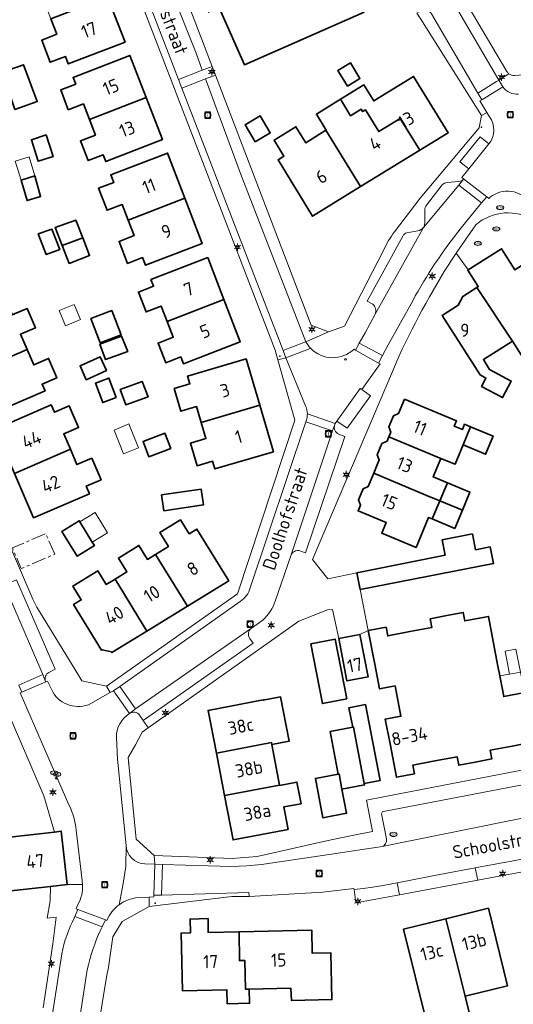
# Model space of a CAD drawing. Header units: metres. Extents: x 140853 to 145288, y 474558 to 480269.
# Tile 385 of 428: x 144327 to 144395, y 479060 to 479195. Entities that reach past the tile are written whole.
import ezdxf
from ezdxf.enums import TextEntityAlignment as Align

# ---------------------------------------------------------------- set-up
doc = ezdxf.new("R2010")
doc.units = ezdxf.units.M
doc.header["$MEASUREMENT"] = 0
doc.linetypes.add('AM-AS', pattern=[16, 10, -2, 2, -2])
for name, color, linetype, lineweight in [('B-WE-AM-AS_SPOOR_RAIL-G', 10, 'AM-AS', 18), ('B-WE-KL-BRANDSTOF_PUT-S', 40, 'Continuous', 18), ('B-WE-KL-ET_LS_OV_LICHTMAST-S', 190, 'Continuous', 18), ('B-WE-KL-GAS_PUT-S', 30, 'Continuous', 18), ('B-WE-KL-WATER_BRANDLEIDING_PUT-S', 150, 'Continuous', 18), ('B-WE-KL-WATER_PUT-S', 170, 'Continuous', 18), ('B-WE-OG-BEBOUWING-G', 7, 'Continuous', 35), ('B-WE-OG-BEBOUWING_BIJGEBOUW-G', 7, 'Continuous', 18), ('B-WE-OG-BEBOUWING_HUISNUMMER-T18', 10, 'Continuous', 18), ('B-WE-OG-BEBOUWING_LUIFEL-G', 7, 'Continuous', 18), ('B-WE-OG-BEBOUWING_STRAATNAAM-T18', 10, 'Continuous', 18), ('B-WE-OG-TERREIN_ERF-G', 7, 'Continuous', 18), ('B-WE-RI-GWA_RIOOLPUT-S', 30, 'Continuous', 18), ('B-WE-VH-VERHARDING_BETONSTRAATSTEEN-G', 252, 'Continuous', 18), ('B-WE-VH-VERHARDING_SIERBESTRATING-G', 252, 'Continuous', 18), ('B-WE-VH-VERHARDING_STRAATBAKSTEEN-G', 252, 'Continuous', 18), ('B-WE-VH-VERHARDING_TEGEL-G', 252, 'Continuous', 18), ('X-XX-XX-ALGEMEEN-S', 7, 'Continuous', 18)]:
    doc.layers.add(name, color=color, linetype=linetype, lineweight=lineweight)
doc.styles.add('NLCS-ISO', font='txt')

# ---------------------------------------------------------------- blocks, each defined once
blk = doc.blocks.new('SIE-WEG_AFVALBAK_TYPE_01')
for radius in [0.25, 0.156]:
    blk.add_circle((0, 0), radius)
blk = doc.blocks.new('B-SIE-WEG_LICHTMAST-SO')
at = {"ltscale": 0.1}
for p, q in [((-1.1, 0.63), (-2.19, 1.27)), ((0, 1.27), (0, 2.53)), ((1.1, 0.63), (2.19, 1.27)), ((-1.1, -0.63), (-2.19, -1.27)), ((0, -1.27), (0, -2.53)), ((1.1, -0.63), (2.19, -1.27))]:
    blk.add_line(p, q, dxfattribs=at)
at = {"flags": 128}
for points in [[(-1.16, 0.5), (1.16, 0.5)], [(-1.16, -0.5), (1.16, -0.5)]]:
    blk.add_lwpolyline(points, dxfattribs=at)
at = {"ltscale": 0.1}
blk.add_circle((0, 0), 1.27, dxfattribs=at)
at = {"style": 'NLCS-ISO'}
blk.add_attdef('TYPE', text='', height=1.8, dxfattribs=at).set_placement((0, 2.53), align=Align.BOTTOM_CENTER)
blk = doc.blocks.new('SRI-PUT_INSPECTIE-SO')
at = {"lineweight": -3, "flags": 128}
blk.add_lwpolyline([(-2, -2), (2, -2), (2, 2), (-2, 2)], close=True, dxfattribs=at)
at = {"lineweight": -3, "ltscale": 1.5}
blk.add_circle((0, 0), 2, dxfattribs=at)
at = {"ltscale": 0.1, "style": 'NLCS-ISO'}
blk.add_text('I', height=2.5, dxfattribs=at).set_placement((0, -0.01), align=Align.MIDDLE_CENTER)
blk = doc.blocks.new('SKL-BENZINEPUT_OLIEPUT-SO')
at = {"color": 0, "linetype": 'ByBlock', "lineweight": 18}
blk.add_ellipse((0, 0), major_axis=(2.5, 0), ratio=0.54, dxfattribs=at)
at = {"color": 0, "linetype": 'ByBlock', "lineweight": 18, "style": 'NLCS-ISO'}
blk.add_text('olie', height=1.8, dxfattribs=at).set_placement((0, 0.16), align=Align.MIDDLE_CENTER)
blk = doc.blocks.new('SKL-GAS_PUT-SO')
at = {"color": 0, "linetype": 'ByBlock', "lineweight": 18}
blk.add_ellipse((0, 0), major_axis=(2.5, 0), ratio=0.601255, dxfattribs=at)
at = {"color": 0, "linetype": 'ByBlock', "lineweight": 18, "style": 'NLCS-ISO'}
blk.add_text('gas', height=1.8, dxfattribs=at).set_placement((0.12, 0.3), align=Align.MIDDLE_CENTER)
blk = doc.blocks.new('SIE-WEG_STRAATPOT_BRANDKRAAN-SO')
blk.add_ellipse((0, 0), major_axis=(-0.729, 0), ratio=0.685994)
at = {"style": 'NLCS-ISO'}
blk.add_text('BR', height=0.4, dxfattribs=at).set_placement((-0.3, -0.15))
blk = doc.blocks.new('SKL-WATERLEIDINGPUT-SO')
at = {"color": 0, "linetype": 'ByBlock', "lineweight": 18}
blk.add_ellipse((0, 0), major_axis=(2.5, 0), ratio=0.54, dxfattribs=at)
at = {"color": 0, "linetype": 'ByBlock', "lineweight": 18, "style": 'NLCS-ISO'}
blk.add_text('wl', height=1.8, dxfattribs=at).set_placement((0, 0), align=Align.MIDDLE_CENTER)

msp = doc.modelspace()

# ---------------------------------------------------------------- linework, layer by layer
at = {"layer": 'B-WE-AM-AS_SPOOR_RAIL-G', "ltscale": 0.2, "flags": 128}
msp.add_lwpolyline([(144331.859, 479121.642), (144330.635, 479124.479), (144326.044, 479122.499), (144327.268, 479119.661), (144331.859, 479121.642)], close=True, dxfattribs=at)
at = {"layer": 'B-WE-OG-BEBOUWING-G', "ltscale": 0.2, "flags": 128}
for points in [[(144371.154, 479203.392), (144360.698, 479198.805), (144354.509, 479196.705), (144354.731, 479196.201), (144354.685, 479196.181), (144357.915, 479188.84), (144374.37, 479196.081), (144371.154, 479203.392)], [(144331.325, 479195.158), (144332.146, 479193.031), (144330.075, 479192.231), (144331.251, 479189.186), (144333.322, 479189.985), (144333.718, 479188.959), (144341.517, 479191.969), (144339.124, 479198.168), (144331.325, 479195.158)], [(144344.425, 479184.355), (144342.187, 479190.137), (144334.391, 479187.119), (144334.752, 479186.186), (144332.682, 479185.385), (144333.728, 479182.681), (144335.798, 479183.482), (144336.629, 479181.337), (144344.425, 479184.355)], [(144325.532, 479185.155), (144326.383, 479182.722), (144329.449, 479183.795), (144327.559, 479188.857), (144324.553, 479187.806), (144325.532, 479185.155)], [(144372.082, 479185.924), (144373.786, 479186.97), (144372.478, 479189.1), (144370.774, 479188.054), (144372.082, 479185.924)], [(144371.123, 479184.115), (144372.517, 479181.848), (144373.961, 479182.735), (144374.151, 479182.426), (144374.536, 479182.663), (144376.371, 479179.672), (144379.331, 479181.49), (144382.019, 479177.112), (144385.926, 479179.515), (144381.155, 479187.237), (144375.684, 479183.878), (144374.33, 479186.084), (144371.123, 479184.115)], [(144344.425, 479184.355), (144336.629, 479181.337), (144337.459, 479179.193), (144335.389, 479178.391), (144336.435, 479175.687), (144338.506, 479176.489), (144338.867, 479175.556), (144346.663, 479178.574), (144344.425, 479184.355)], [(144371.123, 479184.115), (144367.819, 479182.086), (144369.173, 479179.881), (144369.115, 479179.845), (144373.885, 479172.11), (144382.019, 479177.112), (144379.331, 479181.49), (144376.371, 479179.672), (144374.536, 479182.663), (144374.151, 479182.426), (144373.961, 479182.735), (144372.517, 479181.848), (144371.123, 479184.115)], [(144359.421, 479178.286), (144361.47, 479179.498), (144360.095, 479181.822), (144358.047, 479180.61), (144359.421, 479178.286)], [(144330.682, 479179.223), (144328.66, 479178.556), (144329.599, 479175.591), (144331.628, 479176.234), (144330.682, 479179.223)], [(144369.115, 479179.845), (144366.339, 479178.141), (144364.996, 479180.329), (144362.004, 479178.492), (144363.347, 479176.305), (144362.551, 479175.815), (144367.288, 479168.053), (144373.885, 479172.11), (144369.115, 479179.845)], [(144349.754, 479170.52), (144347.371, 479176.722), (144339.567, 479173.724), (144339.969, 479172.678), (144337.896, 479171.882), (144339.056, 479168.863), (144341.129, 479169.659), (144341.95, 479167.522), (144349.754, 479170.52)], [(144329.112, 479173.58), (144327.253, 479173.021), (144328.059, 479170.206), (144329.925, 479170.741), (144329.112, 479173.58)], [(144349.754, 479170.52), (144341.95, 479167.522), (144342.771, 479165.384), (144340.699, 479164.588), (144341.859, 479161.569), (144343.931, 479162.365), (144344.333, 479161.32), (144352.137, 479164.318), (144349.754, 479170.52)], [(144332.902, 479164.045), (144335.7, 479165.083), (144334.755, 479167.519), (144331.942, 479166.522), (144332.902, 479164.045)], [(144329.595, 479165.613), (144330.706, 479162.779), (144332.551, 479163.503), (144331.466, 479166.272), (144329.595, 479165.613)], [(144332.902, 479164.045), (144333.863, 479161.569), (144336.645, 479162.648), (144335.7, 479165.083), (144332.902, 479164.045)], [(144389.854, 479158.259), (144394.756, 479150.903), (144398.022, 479145.757), (144399.701, 479146.823), (144399.782, 479146.694), (144404.995, 479150.002), (144401.72, 479155.163), (144401.939, 479155.302), (144397.543, 479162.231), (144395.096, 479160.679), (144393.253, 479163.584), (144388.673, 479160.677), (144388.611, 479160.638), (144390.044, 479158.38), (144389.854, 479158.259)], [(144347.308, 479153.581), (144355.116, 479156.596), (144352.885, 479162.374), (144345.077, 479159.359), (144345.437, 479158.426), (144343.366, 479157.626), (144344.412, 479154.917), (144346.483, 479155.717), (144347.308, 479153.581)], [(144389.854, 479158.259), (144387.923, 479157.034), (144387.274, 479155.816), (144385.1, 479154.436), (144390.293, 479146.252), (144391.104, 479145.82), (144390.499, 479144.684), (144393.383, 479143.149), (144394.59, 479145.415), (144391.616, 479146.998), (144390.751, 479148.361), (144394.756, 479150.903), (144389.854, 479158.259)], [(144355.116, 479156.596), (144347.308, 479153.581), (144348.137, 479151.435), (144346.066, 479150.635), (144347.109, 479147.936), (144349.18, 479148.736), (144349.54, 479147.803), (144357.348, 479150.818), (144355.116, 479156.596)], [(144320.405, 479146.44), (144328.081, 479149.741), (144327.176, 479151.844), (144329.215, 479152.721), (144328.071, 479155.382), (144326.032, 479154.505), (144325.636, 479155.423), (144317.961, 479152.122), (144320.405, 479146.44)], [(144339.689, 479155.101), (144336.834, 479153.999), (144338.121, 479150.669), (144340.975, 479151.771), (144339.689, 479155.101)], [(144340.379, 479151.336), (144338.063, 479150.481), (144338.842, 479148.371), (144341.884, 479149.493), (144341.052, 479151.584), (144340.379, 479151.336)], [(144328.081, 479149.741), (144320.405, 479146.44), (144322.849, 479140.757), (144330.525, 479144.058), (144330.129, 479144.977), (144332.169, 479145.854), (144331.025, 479148.514), (144328.985, 479147.637), (144328.081, 479149.741)], [(144336.172, 479145.598), (144338.957, 479146.852), (144338.107, 479148.742), (144335.346, 479147.499), (144336.172, 479145.598)], [(144360.026, 479142.087), (144358.145, 479148.46), (144350.108, 479146.088), (144350.422, 479145.023), (144348.283, 479144.392), (144349.205, 479141.27), (144351.344, 479141.901), (144351.989, 479139.715), (144360.026, 479142.087)], [(144340.323, 479143.172), (144339.313, 479145.817), (144337.45, 479145.106), (144338.459, 479142.461), (144340.323, 479143.172)], [(144344.688, 479143.267), (144343.856, 479145.358), (144340.867, 479144.255), (144341.646, 479142.145), (144344.688, 479143.267)], [(144387.974, 479136.655), (144389, 479139.147), (144388.179, 479139.489), (144387.867, 479138.741), (144386.758, 479139.202), (144387.069, 479139.951), (144379.924, 479142.924), (144379.102, 479140.948), (144378.398, 479140.634), (144377.768, 479139.12), (144378.038, 479138.39), (144377.779, 479137.767), (144384.927, 479134.793), (144386.874, 479133.983), (144387.974, 479136.655)], [(144334.005, 479136.047), (144333.098, 479138.149), (144335.136, 479139.029), (144333.85, 479142.011), (144331.812, 479141.131), (144331.376, 479142.141), (144323.686, 479138.825), (144326.315, 479132.73), (144334.005, 479136.047)], [(144351.989, 479139.715), (144352.637, 479137.518), (144350.498, 479136.887), (144351.417, 479133.775), (144353.556, 479134.406), (144353.87, 479133.342), (144361.907, 479135.714), (144360.026, 479142.087), (144351.989, 479139.715)], [(144387.974, 479136.655), (144391.058, 479135.372), (144392.093, 479137.86), (144389, 479139.147), (144387.974, 479136.655)], [(144347.821, 479136.148), (144346.989, 479138.239), (144344, 479137.136), (144344.779, 479135.026), (144347.821, 479136.148)], [(144377.779, 479137.767), (144377.519, 479137.144), (144376.811, 479136.821), (144376.177, 479135.298), (144376.452, 479134.577), (144375.689, 479132.745), (144382.841, 479129.769), (144384.773, 479128.965), (144385.807, 479131.456), (144383.875, 479132.258), (144384.927, 479134.793), (144377.779, 479137.767)], [(144326.315, 479132.73), (144328.943, 479126.635), (144336.634, 479129.952), (144336.198, 479130.962), (144338.236, 479131.841), (144336.95, 479134.823), (144334.912, 479133.944), (144334.005, 479136.047), (144326.315, 479132.73)], [(144383.739, 479126.476), (144384.773, 479128.965), (144382.841, 479129.769), (144375.689, 479132.745), (144374.934, 479130.93), (144374.226, 479130.608), (144373.6, 479129.103), (144373.87, 479128.373), (144373.544, 479127.588), (144377.4, 479125.984), (144376.789, 479124.516), (144381.506, 479122.553), (144383.228, 479126.689), (144383.739, 479126.476)], [(144346.863, 479127.607), (144352.283, 479128.415), (144351.958, 479130.591), (144346.538, 479129.783), (144346.863, 479127.607)], [(144387.864, 479127.679), (144388.899, 479130.167), (144385.807, 479131.456), (144384.773, 479128.965), (144387.864, 479127.679)], [(144384.773, 479128.965), (144383.739, 479126.476), (144386.828, 479125.19), (144387.864, 479127.679), (144384.773, 479128.965)], [(144350.08, 479114.508), (144355.762, 479117.995), (144351.386, 479125.087), (144350.331, 479124.441), (144349.161, 479126.351), (144346.305, 479124.602), (144347.475, 479122.691), (144345.718, 479121.616), (144350.08, 479114.508)], [(144335.315, 479126.079), (144335.226, 479126.224), (144332.838, 479124.761), (144334.922, 479121.359), (144337.31, 479122.821), (144337.026, 479123.285), (144335.315, 479126.079)], [(144373.81, 479116.789), (144392.167, 479120.36), (144391.706, 479122.633), (144389.674, 479122.24), (144389.25, 479124.429), (144385.097, 479123.626), (144385.505, 479121.517), (144373.35, 479119.063), (144373.81, 479116.789)], [(144340.145, 479118.202), (144344.51, 479111.089), (144350.08, 479114.508), (144345.718, 479121.616), (144344.601, 479120.931), (144343.431, 479122.841), (144340.617, 479121.118), (144341.787, 479119.208), (144340.145, 479118.202)], [(144344.51, 479111.089), (144340.145, 479118.202), (144338.93, 479117.458), (144337.76, 479119.368), (144334.332, 479117.268), (144335.502, 479115.358), (144334.453, 479114.716), (144338.299, 479108.463), (144338.4, 479108.528), (144339.643, 479108.243), (144339.706, 479108.141), (144344.51, 479111.089)], [(144370.894, 479110.066), (144372.013, 479104.232), (144374.92, 479104.787), (144373.801, 479110.623), (144370.894, 479110.066)], [(144371.986, 479101.774), (144370.406, 479109.963), (144367.068, 479109.319), (144368.648, 479101.13), (144371.986, 479101.774)], [(144354.065, 479094.324), (144361.632, 479095.778), (144361.685, 479095.501), (144364.062, 479095.957), (144362.894, 479102.036), (144360.517, 479101.579), (144360.503, 479101.65), (144352.938, 479100.192), (144354.065, 479094.324)], [(144372.805, 479097.876), (144372.923, 479097.898), (144374.398, 479090.164), (144376.584, 479090.585), (144374.577, 479100.993), (144372.289, 479100.552), (144372.805, 479097.876)], [(144374.398, 479090.164), (144372.923, 479097.898), (144372.805, 479097.876), (144369.691, 479097.282), (144370.806, 479091.438), (144370.923, 479091.46), (144371.325, 479089.354), (144374.439, 479089.948), (144374.398, 479090.164)], [(144354.065, 479094.324), (144355.185, 479088.496), (144362.756, 479089.929), (144361.685, 479095.501), (144361.632, 479095.778), (144354.065, 479094.324)], [(144370.806, 479091.438), (144367.672, 479090.84), (144368.702, 479085.437), (144371.954, 479086.057), (144371.325, 479089.354), (144370.923, 479091.46), (144370.806, 479091.438)], [(144355.185, 479088.496), (144356.357, 479082.4), (144363.923, 479083.854), (144363.333, 479086.927), (144365.699, 479087.382), (144365.129, 479090.348), (144362.763, 479089.893), (144362.756, 479089.929), (144355.185, 479088.496)], [(144331.296, 479076.021), (144333.573, 479076.276), (144332.754, 479083.591), (144331.842, 479083.489), (144312.076, 479081.275), (144313.176, 479071.456), (144321.891, 479072.432), (144321.611, 479074.936), (144331.296, 479076.021)], [(144388.259, 479060.936), (144394.079, 479062.387), (144391.448, 479073.033), (144385.618, 479071.592), (144388.259, 479060.936)], [(144358.582, 479061.906), (144358.079, 479061.894), (144357.989, 479065.848), (144357.239, 479065.831), (144357.179, 479069.786), (144352.964, 479069.69), (144352.921, 479071.6), (144350.451, 479071.544), (144350.495, 479069.634), (144349.215, 479069.605), (144349.394, 479061.697), (144355.513, 479061.836), (144355.556, 479059.916), (144358.626, 479059.986), (144358.582, 479061.906)], [(144388.862, 479058.51), (144388.259, 479060.936), (144385.618, 479071.592), (144379.787, 479070.151), (144383.04, 479057.063), (144388.862, 479058.51)], [(144357.179, 479069.786), (144357.239, 479065.831), (144357.989, 479065.848), (144358.079, 479061.894), (144358.582, 479061.906), (144364.296, 479062.035), (144364.395, 479060.347), (144369.954, 479060.473), (144369.808, 479066.892), (144367.249, 479066.833), (144367.177, 479070.013), (144357.179, 479069.786)]]:
    msp.add_lwpolyline(points, close=True, dxfattribs=at)
msp.add_lwpolyline([(144398.874, 479103.105), (144393.551, 479102.087), (144393.008, 479104.926), (144392.755, 479106.251), (144392.1, 479109.672), (144391.447, 479113.088), (144388.206, 479112.468), (144387.981, 479113.647), (144385.724, 479113.216), (144383.466, 479112.784), (144383.691, 479111.578), (144380.65, 479111.003), (144377.609, 479110.428), (144377.386, 479111.607), (144374.941, 479111.145), (144375.828, 479106.544), (144375.828, 479106.544), (144376.484, 479103.141), (144378.623, 479103.553), (144379.424, 479099.39), (144377.282, 479099.006), (144377.942, 479095.583), (144378.822, 479091.018), (144381.281, 479091.486), (144381.057, 479092.665), (144384.1, 479093.25), (144387.142, 479093.835), (144387.371, 479092.657), (144389.635, 479093.098), (144391.899, 479093.539), (144391.67, 479094.717), (144394.704, 479095.295), (144397.738, 479095.873)], dxfattribs=at)
at = {"layer": 'B-WE-OG-BEBOUWING_BIJGEBOUW-G', "ltscale": 0.2, "flags": 128}
for points in [[(144327.253, 479173.021), (144329.112, 479173.58), (144328.344, 479176.185), (144326.404, 479175.613), (144327.253, 479173.021)], [(144333.318, 479152.997), (144335.408, 479153.859), (144334.546, 479155.948), (144332.456, 479155.086), (144333.318, 479152.997)], [(144340.034, 479138.659), (144341.322, 479135.424), (144343.372, 479136.24), (144342.064, 479139.523), (144340.034, 479138.659)], [(144337.026, 479123.285), (144339.124, 479124.57), (144337.431, 479127.362), (144335.315, 479126.079), (144337.026, 479123.285)], [(144395.856, 479105.448), (144395.233, 479108.616), (144393.732, 479108.322), (144394.351, 479105.172), (144395.856, 479105.448)]]:
    msp.add_lwpolyline(points, close=True, dxfattribs=at)
at = {"layer": 'B-WE-OG-BEBOUWING_LUIFEL-G', "ltscale": 0.2, "flags": 128}
msp.add_lwpolyline([(144393.551, 479102.087), (144398.874, 479103.105), (144398.579, 479104.606), (144396.116, 479104.122), (144395.856, 479105.448), (144394.351, 479105.172), (144393.008, 479104.926), (144393.551, 479102.087)], close=True, dxfattribs=at)
at = {"layer": 'B-WE-OG-TERREIN_ERF-G', "ltscale": 0.2, "flags": 128}
for points in [[(144369.205, 479229.82), (144393.997, 479187.915), (144393.997, 479187.915, 0.0915455), (144394.259, 479187.609), (144394.259, 479187.609, 0.1902399), (144395.026, 479187.371), (144395.026, 479187.371), (144427.196, 479189.694), (144428.5, 479189.789), (144447.028, 479191.127), (144447.31, 479191.147), (144448.439, 479192.363), (144447.805, 479196.667)], [(144341.7, 479219.35), (144353.481, 479188.615), (144353.933, 479187.432), (144367.097, 479153.087), (144369.46, 479152.153), (144371.689, 479152.952), (144377.056, 479163.451), (144377.056, 479163.451, -0.0512355), (144378.546, 479165.918), (144378.546, 479165.918), (144382.082, 479170.531), (144390.164, 479180.181), (144390.516, 479181.878), (144382.16, 479195.107)], [(144398.022, 479145.757), (144394.756, 479150.903), (144390.751, 479148.361), (144391.616, 479146.998), (144394.59, 479145.415), (144393.383, 479143.149), (144390.499, 479144.684), (144391.104, 479145.82), (144390.293, 479146.252), (144385.1, 479154.436), (144387.274, 479155.816), (144387.923, 479157.034), (144389.854, 479158.259), (144390.044, 479158.38), (144388.611, 479160.638), (144388.673, 479160.677), (144387.005, 479162.998), (144387.005, 479162.998, 0.0348245), (144379.176, 479148.893), (144379.176, 479148.893), (144367.285, 479120.925), (144369.382, 479118.271), (144373.35, 479119.063), (144385.505, 479121.517), (144385.097, 479123.626), (144389.25, 479124.429), (144389.674, 479122.24), (144391.706, 479122.633), (144392.167, 479120.36), (144373.81, 479116.789), (144374.941, 479111.145), (144374.941, 479111.145), (144373.801, 479110.623), (144374.92, 479104.787), (144372.013, 479104.232), (144370.894, 479110.066), (144370.023, 479114.069), (144369.35, 479113.996), (144365.407, 479112.433), (144344.712, 479097.8), (144343.88, 479097.212), (144342.98, 479095.45), (144341.972, 479093.725), (144343.064, 479082.516), (144345.543, 479080.252), (144356.218, 479079.845), (144359.657, 479080.117), (144369.211, 479082.261), (144372.503, 479082.951), (144375.513, 479083.552), (144374.705, 479087.879), (144377.03, 479088.327), (144403.369, 479093.408)]]:
    msp.add_lwpolyline(points, format="xyb", dxfattribs=at)
for points in [[(144295.321, 479216.785), (144308.329, 479165.913), (144312.676, 479153.233), (144313.809, 479150.378), (144319.524, 479137.065), (144328.874, 479115.455), (144329.419, 479114.385), (144335.117, 479105.025), (144335.117, 479105.025), (144335.587, 479104.244), (144338.979, 479103.521), (144356.956, 479116.2), (144364.853, 479140.043), (144362.511, 479148.308), (144362.134, 479149.637), (144332.797, 479225.885)], [(144397.738, 479095.873), (144394.704, 479095.295), (144391.67, 479094.717), (144391.899, 479093.539), (144389.635, 479093.098), (144387.371, 479092.657), (144387.142, 479093.835), (144384.1, 479093.25), (144381.057, 479092.665), (144381.281, 479091.486), (144378.822, 479091.018), (144377.942, 479095.583), (144377.282, 479099.006), (144379.424, 479099.39), (144378.623, 479103.553), (144378.623, 479103.553), (144376.484, 479103.141), (144375.828, 479106.544), (144374.941, 479111.145), (144377.386, 479111.607), (144377.609, 479110.428), (144380.65, 479111.003), (144383.691, 479111.578), (144383.466, 479112.784), (144385.724, 479113.216), (144387.981, 479113.647), (144388.206, 479112.468), (144391.447, 479113.088), (144392.1, 479109.672), (144392.755, 479106.251), (144393.008, 479104.926), (144393.551, 479102.087), (144398.874, 479103.105)], [(144312.076, 479081.275), (144331.842, 479083.489), (144330.371, 479088.464), (144324.979, 479101.065)], [(144396.917, 479078.182), (144393.154, 479077.464), (144389.996, 479076.877), (144379.209, 479074.871), (144373.251, 479073.762), (144372.981, 479075.578), (144372.957, 479075.737), (144368.685, 479075.251), (144358.556, 479074.652), (144356.175, 479074.637), (144344.854, 479073.255), (144341.123, 479071.209), (144339.821, 479069.109), (144339.181, 479064.635), (144339.067, 479064.103), (144338.369, 479059.922), (144336.246, 479045.842)], [(144330.26, 479059.333), (144331.601, 479068.146), (144332.039, 479071.793), (144330.82, 479071.655), (144331.245, 479074.046), (144331.296, 479076.021), (144331.296, 479076.021), (144321.611, 479074.936)]]:
    msp.add_lwpolyline(points, dxfattribs=at)
for points in [[(144339.124, 479198.168), (144341.517, 479191.969), (144333.718, 479188.959), (144333.322, 479189.985), (144331.251, 479189.186), (144330.075, 479192.231), (144332.146, 479193.031), (144331.325, 479195.158), (144330.501, 479197.294), (144328.43, 479196.495), (144327.258, 479199.531), (144329.329, 479200.33), (144328.933, 479201.357), (144336.732, 479204.367), (144339.124, 479198.168)], [(144360.698, 479198.805), (144371.154, 479203.392), (144374.37, 479196.081), (144357.915, 479188.84), (144354.685, 479196.181), (144354.731, 479196.201), (144354.509, 479196.705), (144352.972, 479196.028), (144350.922, 479200.687), (144353.219, 479201.698), (144353.863, 479200.233), (144359.108, 479202.541), (144360.522, 479199.328), (144360.476, 479199.308), (144360.698, 479198.805)], [(144336.629, 479181.337), (144335.798, 479183.482), (144333.728, 479182.681), (144332.682, 479185.385), (144334.752, 479186.186), (144334.391, 479187.119), (144342.187, 479190.137), (144344.425, 479184.355), (144346.663, 479178.574), (144338.867, 479175.556), (144338.506, 479176.489), (144336.435, 479175.687), (144335.389, 479178.391), (144337.459, 479179.193), (144336.629, 479181.337)], [(144325.532, 479185.155), (144322.48, 479184.088), (144321.548, 479186.755), (144324.553, 479187.806), (144327.559, 479188.857), (144329.449, 479183.795), (144326.383, 479182.722), (144325.532, 479185.155)], [(144372.082, 479185.924), (144370.774, 479188.054), (144372.478, 479189.1), (144373.786, 479186.97), (144372.082, 479185.924)], [(144369.115, 479179.845), (144369.173, 479179.881), (144367.819, 479182.086), (144371.123, 479184.115), (144374.33, 479186.084), (144375.684, 479183.878), (144381.155, 479187.237), (144385.926, 479179.515), (144382.019, 479177.112), (144373.885, 479172.11), (144367.288, 479168.053), (144362.551, 479175.815), (144363.347, 479176.305), (144362.004, 479178.492), (144364.996, 479180.329), (144366.339, 479178.141), (144369.115, 479179.845)], [(144359.421, 479178.286), (144358.047, 479180.61), (144360.095, 479181.822), (144361.47, 479179.498), (144359.421, 479178.286)], [(144330.682, 479179.223), (144331.628, 479176.234), (144329.599, 479175.591), (144328.66, 479178.556), (144330.682, 479179.223)], [(144341.95, 479167.522), (144341.129, 479169.659), (144339.056, 479168.863), (144337.896, 479171.882), (144339.969, 479172.678), (144339.567, 479173.724), (144347.371, 479176.722), (144349.754, 479170.52), (144352.137, 479164.318), (144344.333, 479161.32), (144343.931, 479162.365), (144341.859, 479161.569), (144340.699, 479164.588), (144342.771, 479165.384), (144341.95, 479167.522)], [(144327.253, 479173.021), (144329.112, 479173.58), (144329.925, 479170.741), (144328.059, 479170.206), (144327.253, 479173.021)], [(144332.902, 479164.045), (144331.942, 479166.522), (144334.755, 479167.519), (144335.7, 479165.083), (144336.645, 479162.648), (144333.863, 479161.569), (144332.902, 479164.045)], [(144329.595, 479165.613), (144331.466, 479166.272), (144332.551, 479163.503), (144330.706, 479162.779), (144329.595, 479165.613)], [(144347.308, 479153.581), (144346.483, 479155.717), (144344.412, 479154.917), (144343.366, 479157.626), (144345.437, 479158.426), (144345.077, 479159.359), (144352.885, 479162.374), (144355.116, 479156.596), (144357.348, 479150.818), (144349.54, 479147.803), (144349.18, 479148.736), (144347.109, 479147.936), (144346.066, 479150.635), (144348.137, 479151.435), (144347.308, 479153.581)], [(144328.081, 479149.741), (144328.985, 479147.637), (144331.025, 479148.514), (144332.169, 479145.854), (144330.129, 479144.977), (144330.525, 479144.058), (144322.849, 479140.757), (144320.405, 479146.44), (144317.961, 479152.122), (144325.636, 479155.423), (144326.032, 479154.505), (144328.071, 479155.382), (144329.215, 479152.721), (144327.176, 479151.844), (144328.081, 479149.741)], [(144339.689, 479155.101), (144340.975, 479151.771), (144338.121, 479150.669), (144336.834, 479153.999), (144339.689, 479155.101)], [(144338.063, 479150.481), (144340.379, 479151.336), (144341.052, 479151.584), (144341.884, 479149.493), (144338.842, 479148.371), (144338.063, 479150.481)], [(144336.172, 479145.598), (144335.346, 479147.499), (144338.107, 479148.742), (144338.957, 479146.852), (144336.172, 479145.598)], [(144360.026, 479142.087), (144361.907, 479135.714), (144353.87, 479133.342), (144353.556, 479134.406), (144351.417, 479133.775), (144350.498, 479136.887), (144352.637, 479137.518), (144351.989, 479139.715), (144351.344, 479141.901), (144349.205, 479141.27), (144348.283, 479144.392), (144350.422, 479145.023), (144350.108, 479146.088), (144358.145, 479148.46), (144360.026, 479142.087)], [(144340.323, 479143.172), (144338.459, 479142.461), (144337.45, 479145.106), (144339.313, 479145.817), (144340.323, 479143.172)], [(144344.688, 479143.267), (144341.646, 479142.145), (144340.867, 479144.255), (144343.856, 479145.358), (144344.688, 479143.267)], [(144375.689, 479132.745), (144376.452, 479134.577), (144376.177, 479135.298), (144376.811, 479136.821), (144377.519, 479137.144), (144377.779, 479137.767), (144378.038, 479138.39), (144377.768, 479139.12), (144378.398, 479140.634), (144379.102, 479140.948), (144379.924, 479142.924), (144387.069, 479139.951), (144386.758, 479139.202), (144387.867, 479138.741), (144388.179, 479139.489), (144389, 479139.147), (144392.093, 479137.86), (144391.058, 479135.372), (144387.974, 479136.655), (144386.874, 479133.983), (144384.927, 479134.793), (144383.875, 479132.258), (144385.807, 479131.456), (144388.899, 479130.167), (144387.864, 479127.679), (144386.828, 479125.19), (144383.739, 479126.476), (144383.228, 479126.689), (144381.506, 479122.553), (144376.789, 479124.516), (144377.4, 479125.984), (144373.544, 479127.588), (144373.87, 479128.373), (144373.6, 479129.103), (144374.226, 479130.608), (144374.934, 479130.93), (144375.689, 479132.745)], [(144326.315, 479132.73), (144323.686, 479138.825), (144331.376, 479142.141), (144331.812, 479141.131), (144333.85, 479142.011), (144335.136, 479139.029), (144333.098, 479138.149), (144334.005, 479136.047), (144334.912, 479133.944), (144336.95, 479134.823), (144338.236, 479131.841), (144336.198, 479130.962), (144336.634, 479129.952), (144328.943, 479126.635), (144326.315, 479132.73)], [(144347.821, 479136.148), (144344.779, 479135.026), (144344, 479137.136), (144346.989, 479138.239), (144347.821, 479136.148)], [(144346.863, 479127.607), (144346.538, 479129.783), (144351.958, 479130.591), (144352.283, 479128.415), (144346.863, 479127.607)], [(144344.51, 479111.089), (144339.706, 479108.141), (144339.643, 479108.243), (144338.4, 479108.528), (144338.299, 479108.463), (144334.453, 479114.716), (144335.502, 479115.358), (144334.332, 479117.268), (144337.76, 479119.368), (144338.93, 479117.458), (144340.145, 479118.202), (144341.787, 479119.208), (144340.617, 479121.118), (144343.431, 479122.841), (144344.601, 479120.931), (144345.718, 479121.616), (144347.475, 479122.691), (144346.305, 479124.602), (144349.161, 479126.351), (144350.331, 479124.441), (144351.386, 479125.087), (144355.762, 479117.995), (144350.08, 479114.508), (144344.51, 479111.089)], [(144337.026, 479123.285), (144337.31, 479122.821), (144334.922, 479121.359), (144332.838, 479124.761), (144335.226, 479126.224), (144335.315, 479126.079), (144337.026, 479123.285)], [(144371.986, 479101.774), (144368.648, 479101.13), (144367.068, 479109.319), (144370.406, 479109.963), (144371.986, 479101.774)], [(144362.756, 479089.929), (144362.763, 479089.893), (144365.129, 479090.348), (144365.699, 479087.382), (144363.333, 479086.927), (144363.923, 479083.854), (144356.357, 479082.4), (144355.185, 479088.496), (144354.065, 479094.324), (144352.938, 479100.192), (144360.503, 479101.65), (144360.517, 479101.579), (144362.894, 479102.036), (144364.062, 479095.957), (144361.685, 479095.501), (144362.756, 479089.929)], [(144371.325, 479089.354), (144371.954, 479086.057), (144368.702, 479085.437), (144367.672, 479090.84), (144370.806, 479091.438), (144369.691, 479097.282), (144372.805, 479097.876), (144372.289, 479100.552), (144374.577, 479100.993), (144376.584, 479090.585), (144374.398, 479090.164), (144374.439, 479089.948), (144371.325, 479089.354)], [(144391.448, 479073.033), (144394.079, 479062.387), (144388.259, 479060.936), (144388.862, 479058.51), (144383.04, 479057.063), (144379.787, 479070.151), (144385.618, 479071.592), (144391.448, 479073.033)], [(144357.179, 479069.786), (144367.177, 479070.013), (144367.249, 479066.833), (144369.808, 479066.892), (144369.954, 479060.473), (144364.395, 479060.347), (144364.296, 479062.035), (144358.582, 479061.906), (144358.626, 479059.986), (144355.556, 479059.916), (144355.513, 479061.836), (144349.394, 479061.697), (144349.215, 479069.605), (144350.495, 479069.634), (144350.451, 479071.544), (144352.921, 479071.6), (144352.964, 479069.69), (144357.179, 479069.786)]]:
    msp.add_lwpolyline(points, close=True, dxfattribs=at)
at = {"layer": 'B-WE-VH-VERHARDING_BETONSTRAATSTEEN-G', "ltscale": 0.2, "flags": 128}
for points in [[(144352.583, 479186.901), (144353.933, 479187.432), (144353.481, 479188.615), (144352.14, 479188.092), (144348.884, 479186.822), (144349.344, 479185.627), (144352.583, 479186.901)], [(144346.65, 479079.04), (144345.603, 479079.083), (144345.492, 479074.81), (144346.547, 479074.803), (144346.65, 479079.04)], [(144389.641, 479078.566), (144389.996, 479076.877), (144393.154, 479077.464), (144396.917, 479078.182), (144396.582, 479079.875), (144389.641, 479078.566)], [(144378.908, 479076.503), (144379.209, 479074.871), (144389.996, 479076.877), (144389.641, 479078.566), (144384.039, 479077.499), (144378.908, 479076.503)], [(144379.209, 479074.871), (144378.908, 479076.503), (144376.999, 479076.138), (144375.581, 479075.897), (144374.228, 479075.719), (144372.981, 479075.578), (144373.251, 479073.762), (144379.209, 479074.871)]]:
    msp.add_lwpolyline(points, close=True, dxfattribs=at)
at = {"layer": 'B-WE-VH-VERHARDING_SIERBESTRATING-G', "ltscale": 0.2, "flags": 128}
msp.add_lwpolyline([(144377.308, 479081.884, -0.1688546), (144376.833, 479081.505), (144376.833, 479081.505), (144410.823, 479088.349), (144410.823, 479088.349, -0.1664974), (144410.407, 479088.881), (144410.407, 479088.881), (144409.725, 479092.566), (144377.024, 479086.313), (144377.024, 479086.313, 0.3895183), (144376.77, 479085.974), (144376.77, 479085.974), (144377.435, 479082.559), (144377.435, 479082.559, -0.1913075), (144377.308, 479081.884)], format="xyb", close=True, dxfattribs=at)
at = {"layer": 'B-WE-VH-VERHARDING_STRAATBAKSTEEN-G', "ltscale": 0.2, "flags": 128}
for points in [[(144348.884, 479186.822), (144335.752, 479220.885), (144334.267, 479224.699), (144334.267, 479224.699, -0.1307078), (144333.283, 479233.926), (144333.283, 479233.926), (144333.669, 479235.882), (144334.783, 479240.733), (144334.783, 479240.733, -0.0534209), (144335.445, 479242.19), (144335.445, 479242.19), (144336.496, 479243.834), (144336.782, 479244.313), (144334.86, 479245.54), (144331.806, 479232.072), (144332.797, 479225.885), (144362.134, 479149.637), (144362.511, 479148.308), (144363.599, 479148.616), (144363.25, 479149.595), (144349.344, 479185.627), (144348.884, 479186.822)], [(144338.011, 479239.665), (144336.998, 479235.186), (144336.714, 479235.249), (144336.714, 479235.249, 0.1317594), (144337.48, 479226.051), (144337.48, 479226.051), (144338.79, 479222.364), (144344.054, 479208.635), (144351.27, 479190.431), (144352.14, 479188.092), (144353.481, 479188.615), (144341.7, 479219.35), (144341.097, 479221.135), (144337.734, 479231.447), (144338.186, 479231.392), (144338.087, 479231.553), (144338.41, 479232.943), (144338.17, 479232.994), (144339.438, 479238.241), (144343.157, 479240.557), (144339.644, 479242.486), (144338.373, 479240.461), (144338.373, 479240.461, 0.0757147), (144338.011, 479239.665)], [(144390.279, 479183.881), (144390.551, 479184.05), (144390.011, 479184.965), (144383.606, 479195.843), (144383.606, 479195.843, 0.3761126), (144382.26, 479196.277), (144382.26, 479196.277), (144381.628, 479195.949), (144382.16, 479195.107), (144390.516, 479181.878), (144391.228, 479182.306), (144390.279, 479183.881)], [(144385.099, 479172.343, -0.1829913), (144385.781, 479172.684), (144385.781, 479172.684), (144387.395, 479172.805), (144387.395, 479172.805, 0.1935854), (144388.011, 479173.154), (144388.011, 479173.154), (144388.035, 479173.185), (144388.042, 479173.195), (144387.809, 479173.384), (144388.755, 479174.548), (144387.536, 479175.538), (144390.31, 479178.954), (144391.515, 479177.975), (144391.515, 479177.975, 0.3471552), (144391.585, 479181.714), (144391.585, 479181.714), (144391.228, 479182.306), (144390.516, 479181.878), (144390.164, 479180.181), (144382.082, 479170.531), (144378.546, 479165.918), (144378.546, 479165.918, 0.0512355), (144377.056, 479163.451), (144377.056, 479163.451), (144371.689, 479152.952), (144369.46, 479152.153), (144366.369, 479150.802), (144366.369, 479150.802, 0.0671114), (144367.018, 479149.918), (144367.018, 479149.918, 0.4156991), (144372.979, 479149.798), (144372.979, 479149.798), (144373.201, 479149.672), (144373.707, 479150.605), (144374.498, 479152.024), (144375.887, 479154.598), (144375.887, 479154.598, 0.3313983), (144375.546, 479155.977), (144375.546, 479155.977), (144374.781, 479156.382), (144379.688, 479165.334), (144379.688, 479165.334, -0.1887856), (144380.237, 479165.776), (144380.237, 479165.776), (144381.756, 479166.06), (144381.756, 479166.06, 0.2244343), (144382.522, 479166.524), (144382.522, 479166.524, 0.1559421), (144382.693, 479167.132), (144382.693, 479167.132), (144382.698, 479168.9), (144382.698, 479168.9, -0.1831062), (144382.935, 479169.562), (144382.935, 479169.562), (144385.099, 479172.343)], [(144387.709, 479166.452), (144389.67, 479168.899), (144390.492, 479169.873), (144387.373, 479172.312), (144382.522, 479166.524), (144375.887, 479154.598), (144374.498, 479152.024), (144373.707, 479150.605), (144376.906, 479148.927), (144377.691, 479150.397), (144381.039, 479156.44), (144381.039, 479156.44, -0.0455551), (144387.709, 479166.452)], [(144385.781, 479172.684, 0.1829913), (144385.099, 479172.343), (144385.099, 479172.343), (144382.935, 479169.562), (144382.935, 479169.562, 0.1831062), (144382.698, 479168.9), (144382.698, 479168.9), (144382.693, 479167.132), (144382.693, 479167.132, -0.1559421), (144382.522, 479166.524), (144382.522, 479166.524), (144387.373, 479172.312), (144388.011, 479173.154), (144388.011, 479173.154, -0.1935854), (144387.395, 479172.805), (144387.395, 479172.805), (144385.781, 479172.684)], [(144382.522, 479166.524, -0.2244343), (144381.756, 479166.06), (144381.756, 479166.06), (144380.237, 479165.776), (144380.237, 479165.776, 0.1887856), (144379.688, 479165.334), (144379.688, 479165.334), (144374.781, 479156.382), (144375.546, 479155.977), (144375.546, 479155.977, -0.3313983), (144375.887, 479154.598), (144375.887, 479154.598), (144382.522, 479166.524)], [(144366.711, 479149.801), (144367.018, 479149.918), (144367.018, 479149.918, -0.0671114), (144366.369, 479150.802), (144366.369, 479150.802), (144366.077, 479150.689), (144363.25, 479149.595), (144363.599, 479148.616), (144366.711, 479149.801)], [(144367.018, 479149.918), (144366.711, 479149.801), (144363.599, 479148.616), (144366.331, 479141.996), (144366.331, 479141.996, -0.1046781), (144366.568, 479140.897), (144366.568, 479140.897), (144370.407, 479139.595), (144370.64, 479139.92), (144373.841, 479144.392), (144374.045, 479144.247), (144376.567, 479147.77), (144376.348, 479147.894), (144373.201, 479149.672), (144372.979, 479149.798), (144372.979, 479149.798, -0.4156991), (144367.018, 479149.918)], [(144338.979, 479103.521), (144339.473, 479102.641), (144339.924, 479102.894), (144340.799, 479103.486), (144357.343, 479115.15), (144357.343, 479115.15, 0.1856862), (144358.724, 479117.021), (144358.724, 479117.021), (144366.372, 479139.839), (144366.431, 479140.032), (144366.431, 479140.032, 0.0820372), (144366.568, 479140.897), (144366.568, 479140.897, 0.1046781), (144366.331, 479141.996), (144366.331, 479141.996), (144363.599, 479148.616), (144362.511, 479148.308), (144364.853, 479140.043), (144356.956, 479116.2), (144338.979, 479103.521)], [(144366.372, 479139.839), (144370.012, 479138.603), (144370.332, 479139.44), (144370.407, 479139.595), (144366.568, 479140.897), (144366.568, 479140.897, -0.0820372), (144366.431, 479140.032), (144366.431, 479140.032), (144366.372, 479139.839)], [(144342.98, 479100.41), (144358.883, 479111.506), (144360.442, 479112.602), (144360.442, 479112.602, 0.144427), (144362.135, 479115.21), (144362.135, 479115.21), (144364.286, 479121.438), (144370.012, 479138.603), (144366.372, 479139.839), (144358.724, 479117.021), (144358.724, 479117.021, -0.1856862), (144357.343, 479115.15), (144357.343, 479115.15), (144340.799, 479103.486), (144342.98, 479100.41)], [(144365.546, 479122.098), (144366.322, 479121.815), (144371.716, 479137.823), (144370.872, 479138.129), (144370.872, 479138.129, -0.3918748), (144370.332, 479139.44), (144370.332, 479139.44), (144370.012, 479138.603), (144364.286, 479121.438), (144364.286, 479121.438, -0.3968565), (144365.546, 479122.098)], [(144330.597, 479104.181, -0.3734054), (144331.061, 479105.418), (144331.061, 479105.418), (144331.907, 479105.838), (144326.59, 479118.137), (144325.812, 479117.796), (144325.812, 479117.796, -0.4076747), (144324.531, 479118.322), (144324.531, 479118.322), (144330.214, 479105.1), (144330.597, 479104.181)], [(144358.883, 479111.506), (144342.98, 479100.41), (144342.138, 479099.752), (144342.138, 479099.752, -0.423844), (144343.525, 479099.526), (144343.525, 479099.526), (144344.011, 479098.788), (144359.129, 479109.414), (144358.614, 479110.111), (144358.614, 479110.111, -0.3848729), (144358.883, 479111.506)], [(144330.626, 479104.112), (144327.336, 479102.712), (144327.107, 479102.612), (144333.82, 479087.228), (144333.82, 479087.228, -0.0828695), (144334.823, 479083.741), (144334.823, 479083.741), (144335.618, 479076.835), (144335.685, 479076.276), (144335.685, 479076.276, -0.1489559), (144335.031, 479073.536), (144335.031, 479073.536), (144334.801, 479072.948), (144335.034, 479072.857), (144338.819, 479071.427), (144339.015, 479071.353), (144339.015, 479071.353, -0.134887), (144340.728, 479073.51), (144340.728, 479073.51), (144341.262, 479076.429), (144341.612, 479078.767), (144341.667, 479081.647), (144340.467, 479093.51), (144340.342, 479096.476), (144340.342, 479096.476, -0.2668978), (144342.138, 479099.752), (144342.138, 479099.752), (144339.924, 479102.894), (144339.473, 479102.641), (144336.496, 479100.969), (144336.496, 479100.969, -0.3907417), (144331.399, 479103.093), (144331.399, 479103.093), (144330.881, 479104.228), (144330.626, 479104.112)], [(144344.854, 479074.567), (144345.487, 479074.599), (144345.492, 479074.81), (144345.603, 479079.083), (144344.218, 479079.108), (144344.218, 479079.108, -0.3827119), (144341.667, 479081.647), (144341.667, 479081.647), (144341.612, 479078.767), (144341.262, 479076.429), (144340.728, 479073.51), (144340.728, 479073.51, -0.1351693), (144343.302, 479074.488), (144343.302, 479074.488), (144344.854, 479074.567)]]:
    msp.add_lwpolyline(points, format="xyb", close=True, dxfattribs=at)
for points in [[(144367.906, 479229.38), (144392.872, 479186.746), (144394.259, 479187.609), (144394.259, 479187.609, -0.0915455), (144393.997, 479187.915), (144393.997, 479187.915), (144369.205, 479229.82)], [(144395.026, 479187.371, -0.1902399), (144394.259, 479187.609), (144394.259, 479187.609), (144392.872, 479186.746), (144393.41, 479185.827), (144393.41, 479185.827, 0.2657072), (144395.596, 479184.802)], [(144395.596, 479184.802, -0.2657072), (144393.41, 479185.827), (144393.41, 479185.827), (144393.137, 479185.657), (144390.551, 479184.05), (144390.279, 479183.881), (144391.228, 479182.306), (144391.585, 479181.714), (144391.585, 479181.714, -0.3471552), (144391.515, 479177.975), (144391.515, 479177.975), (144388.755, 479174.548), (144387.809, 479173.384), (144388.042, 479173.195), (144391.219, 479170.717), (144391.496, 479170.501), (144391.496, 479170.501, -0.1685113), (144393.81, 479171.487), (144393.81, 479171.487, -0.2044928), (144396.656, 479170.499)], [(144396.656, 479170.499, 0.2044928), (144393.81, 479171.487), (144393.81, 479171.487, 0.1685113), (144391.496, 479170.501), (144391.496, 479170.501), (144391.219, 479170.717), (144390.492, 479169.873), (144389.67, 479168.899), (144387.709, 479166.452), (144387.709, 479166.452, 0.0455551), (144381.039, 479156.44), (144381.039, 479156.44), (144377.691, 479150.397), (144376.906, 479148.927), (144376.348, 479147.894), (144376.567, 479147.77), (144374.045, 479144.247), (144375.224, 479143.403), (144372.022, 479138.931), (144370.64, 479139.92), (144370.407, 479139.595), (144370.332, 479139.44), (144370.332, 479139.44, 0.3918748), (144370.872, 479138.129), (144370.872, 479138.129), (144371.716, 479137.823), (144366.322, 479121.815), (144365.546, 479122.098), (144365.546, 479122.098, 0.3968565), (144364.286, 479121.438), (144364.286, 479121.438), (144362.135, 479115.21), (144362.135, 479115.21, -0.144427), (144360.442, 479112.602), (144360.442, 479112.602), (144358.883, 479111.506), (144358.883, 479111.506, 0.3848729), (144358.614, 479110.111), (144358.614, 479110.111), (144359.129, 479109.414), (144344.011, 479098.788), (144344.712, 479097.8), (144365.407, 479112.433), (144369.35, 479113.996), (144370.023, 479114.069), (144370.894, 479110.066), (144373.801, 479110.623), (144374.941, 479111.145), (144373.81, 479116.789), (144373.35, 479119.063), (144369.382, 479118.271), (144367.285, 479120.925), (144379.176, 479148.893), (144379.176, 479148.893, -0.0348245), (144387.005, 479162.998), (144387.005, 479162.998), (144389.728, 479166.886), (144389.728, 479166.886, -0.0410818), (144390.651, 479167.546), (144390.651, 479167.546, -0.3186854), (144398.543, 479166.921)], [(144398.543, 479166.921, 0.3186854), (144390.651, 479167.546), (144390.651, 479167.546, 0.0410818), (144389.728, 479166.886), (144389.728, 479166.886), (144387.005, 479162.998), (144388.673, 479160.677), (144393.253, 479163.584), (144395.096, 479160.679)], [(144324.979, 479101.065), (144330.371, 479088.464), (144331.842, 479083.489), (144332.754, 479083.591), (144333.573, 479076.276), (144335.685, 479076.276), (144335.618, 479076.835), (144334.823, 479083.741), (144334.823, 479083.741, 0.0828695), (144333.82, 479087.228), (144333.82, 479087.228), (144327.107, 479102.612), (144327.336, 479102.712), (144326.93, 479103.675)], [(144403.369, 479093.408), (144377.03, 479088.327), (144374.705, 479087.879), (144375.513, 479083.552), (144372.503, 479082.951), (144369.211, 479082.261), (144359.657, 479080.117), (144356.218, 479079.845), (144345.543, 479080.252), (144345.603, 479079.083), (144346.65, 479079.04), (144356.13, 479078.734), (144358.237, 479078.849), (144359.259, 479078.922), (144360.27, 479079.039), (144368.635, 479080.264), (144368.635, 479080.264), (144376.58, 479081.454), (144376.833, 479081.505), (144376.833, 479081.505, 0.1688546), (144377.308, 479081.884), (144377.308, 479081.884, 0.1913075), (144377.435, 479082.559), (144377.435, 479082.559), (144376.77, 479085.974), (144376.77, 479085.974, -0.3895183), (144377.024, 479086.313), (144377.024, 479086.313), (144409.725, 479092.566)], [(144336.246, 479045.842), (144338.369, 479059.922), (144339.067, 479064.103), (144339.181, 479064.635), (144339.821, 479069.109), (144341.123, 479071.209), (144344.854, 479073.255), (144344.854, 479074.567), (144343.302, 479074.488), (144343.302, 479074.488, 0.1351693), (144340.728, 479073.51), (144340.728, 479073.51, 0.134887), (144339.015, 479071.353), (144339.015, 479071.353), (144338.819, 479071.427), (144338.368, 479070.466), (144338.187, 479070.109), (144338.187, 479070.109, 0.0529098), (144336.317, 479064.552), (144336.317, 479064.552), (144335.41, 479058.552)], [(144335.41, 479058.552), (144336.317, 479064.552), (144336.317, 479064.552, -0.0529098), (144338.187, 479070.109), (144338.187, 479070.109), (144338.368, 479070.466), (144338.368, 479070.466), (144334.632, 479071.897), (144334.544, 479071.672), (144334.544, 479071.672, 0.0730016), (144332.818, 479066.768), (144332.818, 479066.768), (144330.898, 479054.386)]]:
    msp.add_lwpolyline(points, format="xyb", dxfattribs=at)
for points in [[(144383.606, 479195.843), (144390.011, 479184.965), (144392.58, 479186.564), (144392.872, 479186.746), (144367.906, 479229.38)], [(144335.752, 479220.885), (144348.884, 479186.822), (144352.14, 479188.092), (144351.27, 479190.431), (144344.054, 479208.635)], [(144326.93, 479103.675), (144330.214, 479105.1), (144324.531, 479118.322)], [(144410.823, 479088.349), (144376.833, 479081.505), (144376.58, 479081.454), (144376.58, 479081.454), (144368.635, 479080.264), (144360.27, 479079.039), (144359.259, 479078.922), (144358.237, 479078.849), (144356.13, 479078.734), (144346.65, 479079.04), (144346.547, 479074.803), (144358.539, 479075.189), (144358.556, 479074.652), (144368.685, 479075.251), (144372.957, 479075.737), (144372.981, 479075.578), (144374.228, 479075.719), (144375.581, 479075.897), (144376.999, 479076.138), (144378.908, 479076.503), (144384.039, 479077.499), (144389.641, 479078.566), (144396.582, 479079.875)]]:
    msp.add_lwpolyline(points, dxfattribs=at)
for points in [[(144353.933, 479187.432), (144352.583, 479186.901), (144357.542, 479173.566), (144366.369, 479150.802), (144369.46, 479152.153), (144367.097, 479153.087), (144353.933, 479187.432)], [(144349.344, 479185.627), (144363.25, 479149.595), (144366.077, 479150.689), (144366.369, 479150.802), (144357.542, 479173.566), (144352.583, 479186.901), (144349.344, 479185.627)], [(144392.58, 479186.564), (144390.011, 479184.965), (144390.551, 479184.05), (144393.137, 479185.657), (144393.41, 479185.827), (144392.872, 479186.746), (144392.58, 479186.564)], [(144391.515, 479177.975), (144390.31, 479178.954), (144387.536, 479175.538), (144388.755, 479174.548), (144391.515, 479177.975)], [(144390.492, 479169.873), (144391.219, 479170.717), (144388.042, 479173.195), (144388.035, 479173.185), (144388.011, 479173.154), (144387.373, 479172.312), (144390.492, 479169.873)], [(144376.348, 479147.894), (144376.906, 479148.927), (144373.707, 479150.605), (144373.201, 479149.672), (144376.348, 479147.894)], [(144375.224, 479143.403), (144374.045, 479144.247), (144373.841, 479144.392), (144370.64, 479139.92), (144372.022, 479138.931), (144375.224, 479143.403)], [(144326.93, 479103.675), (144327.336, 479102.712), (144330.626, 479104.112), (144330.597, 479104.181), (144330.214, 479105.1), (144326.93, 479103.675)], [(144340.799, 479103.486), (144339.924, 479102.894), (144342.138, 479099.752), (144342.98, 479100.41), (144340.799, 479103.486)], [(144345.492, 479074.81), (144345.487, 479074.599), (144344.854, 479074.567), (144344.854, 479073.255), (144356.175, 479074.637), (144358.556, 479074.652), (144358.539, 479075.189), (144346.547, 479074.803), (144345.492, 479074.81)], [(144334.632, 479071.897), (144338.368, 479070.466), (144338.819, 479071.427), (144335.034, 479072.857), (144334.632, 479071.897)]]:
    msp.add_lwpolyline(points, close=True, dxfattribs=at)
at = {"layer": 'B-WE-VH-VERHARDING_TEGEL-G', "ltscale": 0.2, "flags": 128}
for points in [[(144326.59, 479118.137), (144331.907, 479105.838), (144331.061, 479105.418), (144331.061, 479105.418, 0.3734054), (144330.597, 479104.181), (144330.597, 479104.181), (144330.626, 479104.112), (144330.881, 479104.228), (144331.399, 479103.093), (144331.399, 479103.093, 0.3907417), (144336.496, 479100.969), (144336.496, 479100.969), (144339.473, 479102.641), (144339.473, 479102.641), (144338.979, 479103.521), (144335.587, 479104.244), (144335.117, 479105.025), (144329.419, 479114.385), (144328.874, 479115.455), (144319.524, 479137.065)], [(144330.898, 479054.386), (144332.818, 479066.768), (144332.818, 479066.768, -0.0730016), (144334.544, 479071.672), (144334.544, 479071.672), (144334.632, 479071.897), (144335.034, 479072.857), (144334.801, 479072.948), (144335.031, 479073.536), (144335.031, 479073.536, 0.1489559), (144335.685, 479076.276), (144335.685, 479076.276), (144333.573, 479076.276), (144331.296, 479076.021), (144331.245, 479074.046), (144330.82, 479071.655), (144332.039, 479071.793), (144331.601, 479068.146), (144330.26, 479059.333)]]:
    msp.add_lwpolyline(points, format="xyb", dxfattribs=at)
msp.add_lwpolyline([(144344.712, 479097.8), (144344.011, 479098.788), (144343.525, 479099.526), (144343.525, 479099.526, 0.423844), (144342.138, 479099.752), (144342.138, 479099.752, 0.2668978), (144340.342, 479096.476), (144340.342, 479096.476), (144340.467, 479093.51), (144341.667, 479081.647), (144341.667, 479081.647, 0.3827119), (144344.218, 479079.108), (144344.218, 479079.108), (144345.603, 479079.083), (144345.543, 479080.252), (144343.064, 479082.516), (144341.972, 479093.725), (144342.98, 479095.45), (144343.88, 479097.212), (144344.712, 479097.8)], format="xyb", close=True, dxfattribs=at)

# ---------------------------------------------------------------- block references
at = {"layer": 'B-WE-KL-BRANDSTOF_PUT-S', "xscale": 0.2, "yscale": 0.2, "zscale": 0.2}
for p in [(144393.07, 479169.229), (144392.532, 479166.314), (144389.992, 479164.309)]:
    msp.add_blockref('SKL-BENZINEPUT_OLIEPUT-SO', p, dxfattribs=at)
at = {"layer": 'B-WE-KL-ET_LS_OV_LICHTMAST-S', "xscale": 0.2, "yscale": 0.2, "zscale": 0.2}
for p in [(144353.446, 479187.865), (144393.254, 479187.154), (144356.958, 479163.804), (144383.72, 479159.821), (144367.207, 479152.521), (144371.907, 479132.566), (144361.608, 479111.892), (144347.074, 479099.857), (144331.607, 479088.95), (144353.223, 479079.655), (144393.407, 479077.776), (144373.493, 479073.956), (144331.396, 479065.398)]:
    msp.add_blockref('B-SIE-WEG_LICHTMAST-SO', p, dxfattribs=at)
at = {"layer": 'B-WE-KL-GAS_PUT-S', "xscale": 0.2, "yscale": 0.2, "zscale": 0.2}
msp.add_blockref('SKL-GAS_PUT-SO', (144378.397, 479083.165), dxfattribs=at)
at = {"layer": 'B-WE-KL-WATER_BRANDLEIDING_PUT-S', "xscale": 0.2, "yscale": 0.2, "zscale": 0.2}
for p in [(144371.804, 479148.396), (144332.071, 479090.866)]:
    msp.add_blockref('SIE-WEG_STRAATPOT_BRANDKRAAN-SO', p, dxfattribs=at)
at = {"layer": 'B-WE-KL-WATER_PUT-S', "xscale": 0.2, "yscale": 0.2, "zscale": 0.2}
for p in [(144331.776, 479091.617), (144332.21, 479091.419)]:
    msp.add_blockref('SKL-WATERLEIDINGPUT-SO', p, dxfattribs=at)
at = {"layer": 'B-WE-RI-GWA_RIOOLPUT-S', "xscale": 0.2, "yscale": 0.2, "zscale": 0.2}
for p in [(144352.881, 479181.926), (144394.449, 479181.998), (144369.456, 479138.162), (144358.722, 479112.04), (144334.374, 479096.696), (144368.197, 479077.802), (144338.733, 479076.253)]:
    msp.add_blockref('SRI-PUT_INSPECTIE-SO', p, dxfattribs=at)
at = {"layer": 'X-XX-XX-ALGEMEEN-S', "xscale": 0.2, "yscale": 0.2, "zscale": 0.2}
for p in [(144390.5, 479180.288), (144362.785, 479148.819), (144342.023, 479092.977), (144345.663, 479073.732)]:
    msp.add_blockref('SIE-WEG_AFVALBAK_TYPE_01', p, dxfattribs=at)

# ---------------------------------------------------------------- texts
at = {"layer": 'B-WE-OG-BEBOUWING_HUISNUMMER-T18', "style": 'NLCS-ISO'}
for s, rotation, p in [('17', 21.1, (144336.589, 479193.628)), ('15', 21.2, (144339.576, 479185.802)), ('13', 31.7, (144380.137, 479181.274)), ('13', 21.2, (144341.814, 479180.021)), ('4', 31.6, (144375.857, 479178.018)), ('6', 31.6, (144368.491, 479173.489)), ('11', 21, (144344.828, 479172.187)), ('9', 21, (144347.211, 479165.985)), ('7', 21.1, (144350.269, 479158.044)), ('5', 21.1, (144352.5, 479152.266)), ('3', 16.4, (144355.249, 479144.141)), ('11', 337.4, (144382.056, 479139.012)), ('44', 23.3, (144328.674, 479137.361)), ('1', 16.4, (144357.13, 479137.768)), ('13', 337.4, (144379.937, 479133.923)), ('42', 23.3, (144331.302, 479131.267)), ('15', 337.4, (144377.82, 479128.834)), ('8', 31.5, (144350.829, 479119.661)), ('10', 31.5, (144345.203, 479116.208)), ('40', 31.6, (144340.048, 479113.254)), ('17', 10.8, (144373.1, 479106.416)), ('38c', 10.9, (144357.43, 479098.013)), ('8-34', 10.9, (144380.596, 479096.65)), ('38b', 10.9, (144358.553, 479092.164)), ('38a', 10.9, (144359.699, 479086.203)), ('47', 6.4, (144329.188, 479079.488)), ('13b', 13.9, (144389.493, 479068.429)), ('13c', 13.9, (144383.662, 479066.988)), ('17', 1.3, (144353.288, 479065.696)), ('15', 1.3, (144362.629, 479065.909))]:
    msp.add_text(s, height=1.8, rotation=rotation, dxfattribs=at).set_placement(p, align=Align.MIDDLE_CENTER)
msp.add_text('9', height=1.8, dxfattribs=at).set_placement((144388.213, 479152.391), align=Align.MIDDLE_CENTER)
at = {"layer": 'B-WE-OG-BEBOUWING_STRAATNAAM-T18', "style": 'NLCS-ISO'}
for s, rotation, p in [('Eerste Woningbouwstraat', 291.4, (144344.489, 479202.927)), ('Doolhofstraat', 71.6, (144363.504, 479126.506)), ('Schoolstraat', 10.5, (144393.023, 479081.879))]:
    msp.add_text(s, height=1.8, rotation=rotation, dxfattribs=at).set_placement(p, align=Align.MIDDLE_CENTER)

doc.saveas('drawing.dxf')
